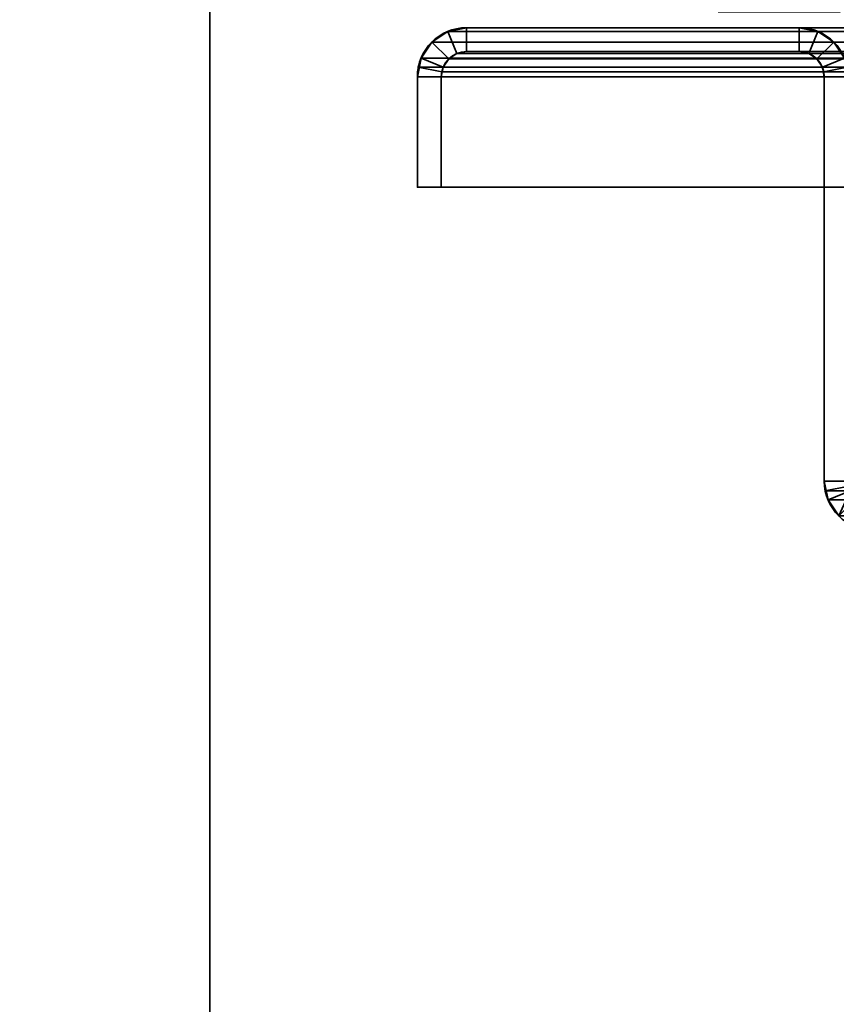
# Model space of a CAD drawing. Header units: millimetres. Extents: x -603 to 3703, y -121 to 193.
# Tile 745 of 1056: x 2435 to 2486, y 19 to 81. Entities that reach past the tile are written whole.
import ezdxf

# ---------------------------------------------------------------- set-up
doc = ezdxf.new("R2010")
doc.units = ezdxf.units.MM
doc.layers.add('151', color=7, linetype='Continuous', true_color=0xffffff)

# ---------------------------------------------------------------- blocks, each defined once
blk = doc.blocks.new('UG_SURFACE_132')
at = {"layer": '151', "color": 41, "linetype": 'Continuous', "lineweight": 35}
for points in [[(2478.85, 81, 2030.4), (2478.85, 173.15, 2030.4), (2478.85, 173.15, -5.75), (2478.85, 81, -5.75)], [(2484.5, 173.15, 2024.75), (2484.5, 173.15, -5.75), (2478.85, 173.15, -5.75), (2478.85, 173.15, 2030.4)], [(2478.85, 81, -5.75), (2478.85, 173.15, -5.75), (2484.5, 173.15, -5.75), (2484.5, 147.3, -5.75)], [(2478.85, 173.15, 2030.4), (2486.5, 89, 2022.75), (2484.5, 147.3, 2024.75)], [(2484.5, 147.3, 2024.75), (2484.5, 173.15, 2024.75), (2478.85, 173.15, 2030.4)], [(2478.85, 173.15, 2030.4), (2478.85, 81, 2030.4), (2486.5, 81, 2022.75), (2486.5, 89, 2022.75)], [(2484.5, 173.15, 2024.75), (2484.5, 147.3, 2024.75), (2484.5, 147.3, -5.75), (2484.5, 173.15, -5.75)], [(2489, 147.3, -5.75), (2489, 173.15, -5.75), (2500.85, 173.15, -5.75), (2500.85, 55.15, -5.75)], [(2490, 89, 2019.25), (2500.85, 173.15, 2008.4), (2489, 173.15, 2020.25), (2489, 147.3, 2020.25)], [(2489, 147.3, 2020.25), (2489, 173.15, 2020.25), (2489, 173.15, -5.75), (2489, 147.3, -5.75)], [(2500.85, 173.15, 2008.4), (2500.85, 173.15, -5.75), (2489, 173.15, -5.75), (2489, 173.15, 2020.25)], [(2490, 89, 2019.25), (2490, 55.15, 2019.25), (2500.85, 55.15, 2008.4), (2500.85, 173.15, 2008.4)], [(2500.85, 173.15, 2008.4), (2500.85, 55.15, 2008.4), (2500.85, 55.15, -5.75), (2500.85, 173.15, -5.75)], [(2486.5, 89, -5.75), (2486.5, 81, -5.75), (2478.85, 81, -5.75), (2484.5, 147.3, -5.75)], [(2484.5, 147.3, -5.75), (2489, 147.3, -5.75), (2490, 89, -5.75), (2486.5, 89, -5.75)], [(2486.5, 89, 2022.75), (2490, 89, 2019.25), (2489, 147.3, 2020.25), (2484.5, 147.3, 2024.75)], [(2489, 147.3, 2020.25), (2489, 147.3, -5.75), (2484.5, 147.3, -5.75), (2484.5, 147.3, 2024.75)], [(2490, 89, -5.75), (2489, 147.3, -5.75), (2500.85, 55.15, -5.75)], [(2490, 89, 2019.25), (2486.5, 89, 2022.75), (2486.5, 89, -5.75), (2490, 89, -5.75)], [(2486.5, 81, -5.75), (2486.5, 89, -5.75), (2486.5, 89, 2022.75), (2486.5, 81, 2022.75)], [(2490, 55.15, 2019.25), (2490, 89, 2019.25), (2490, 89, -5.75), (2490, 55.15, -5.75)], [(2500.85, 55.15, -5.75), (2490, 55.15, -5.75), (2490, 89, -5.75)], [(2486.5, 81, 2022.75), (2478.85, 81, 2030.4), (2478.85, 81, -5.75), (2486.5, 81, -5.75)], [(2490, 55.15, 2019.25), (2490, 55.15, -5.75), (2500.85, 55.15, -5.75), (2500.85, 55.15, 2008.4)]]:
    blk.add_3dface(points, dxfattribs=at)
blk = doc.blocks.new('UG_SURFACE_151')
at = {"layer": '151', "color": 252, "linetype": 'Continuous', "lineweight": 35}
for points in [[(2461.901, 79.766, 2047.349), (2461.901, 79.766, -8.75), (2460.902, 79.098, -8.75), (2460.902, 79.098, 2048.348)], [(2461.901, 79.766, 2047.349), (2460.902, 79.098, 2048.348), (2461.963, 78.037, 2047.287), (2462.475, 78.38, 2046.775)], [(2462.475, 78.38, -8.75), (2461.963, 78.037, -8.75), (2460.902, 79.098, -8.75), (2461.901, 79.766, -8.75)], [(2463.08, 80, 2046.17), (2463.08, 80, -8.75), (2461.901, 79.766, -8.75), (2461.901, 79.766, 2047.349)], [(2463.08, 80, 2046.17), (2461.901, 79.766, 2047.349), (2462.475, 78.38, 2046.775), (2463.08, 78.5, 2046.17)], [(2463.08, 78.5, -8.75), (2462.475, 78.38, -8.75), (2461.901, 79.766, -8.75), (2463.08, 80, -8.75)], [(2483.92, 80, 2025.33), (2483.92, 80, -8.75), (2463.08, 80, -8.75), (2463.08, 80, 2046.17)], [(2483.92, 80, 2025.33), (2463.08, 80, 2046.17), (2463.08, 78.5, 2046.17), (2483.92, 78.5, 2025.33)], [(2463.08, 80, -8.75), (2483.92, 80, -8.75), (2483.92, 78.5, -8.75), (2463.08, 78.5, -8.75)], [(2485.099, 79.766, 2024.151), (2485.099, 79.766, -8.75), (2483.92, 80, -8.75), (2483.92, 80, 2025.33)], [(2483.92, 78.5, 2025.33), (2484.525, 78.38, 2024.725), (2485.099, 79.766, 2024.151), (2483.92, 80, 2025.33)], [(2483.92, 80, -8.75), (2485.099, 79.766, -8.75), (2484.525, 78.38, -8.75), (2483.92, 78.5, -8.75)], [(2484.525, 78.38, 2024.725), (2485.037, 78.037, 2024.213), (2486.098, 79.098, 2023.152), (2485.099, 79.766, 2024.151)], [(2485.099, 79.766, -8.75), (2486.098, 79.098, -8.75), (2485.037, 78.037, -8.75), (2484.525, 78.38, -8.75)], [(2486.098, 79.098, 2023.152), (2486.098, 79.098, -8.75), (2485.099, 79.766, -8.75), (2485.099, 79.766, 2024.151)], [(2460.902, 79.098, 2048.348), (2460.902, 79.098, -8.75), (2460.234, 78.099, -8.75), (2460.234, 78.099, 2049.016)], [(2461.62, 77.525, 2047.63), (2461.963, 78.037, 2047.287), (2460.902, 79.098, 2048.348), (2460.234, 78.099, 2049.016)], [(2460.234, 78.099, -8.75), (2460.902, 79.098, -8.75), (2461.963, 78.037, -8.75), (2461.62, 77.525, -8.75)], [(2486.766, 78.099, 2022.485), (2486.098, 79.098, 2023.152), (2485.037, 78.037, 2024.213), (2485.38, 77.525, 2023.87)], [(2485.38, 77.525, -8.75), (2485.037, 78.037, -8.75), (2486.098, 79.098, -8.75), (2486.766, 78.099, -8.75)], [(2486.766, 78.099, 2022.485), (2486.766, 78.099, -8.75), (2486.098, 79.098, -8.75), (2486.098, 79.098, 2023.152)], [(2461.963, 78.037, 2047.287), (2461.963, 78.037, -8.75), (2462.475, 78.38, -8.75), (2462.475, 78.38, 2046.775)], [(2462.475, 78.38, 2046.775), (2462.475, 78.38, -8.75), (2463.08, 78.5, -8.75), (2463.08, 78.5, 2046.17)], [(2483.92, 78.5, 2025.33), (2463.08, 78.5, 2046.17), (2463.08, 78.5, -8.75), (2483.92, 78.5, -8.75)], [(2483.92, 78.5, 2025.33), (2483.92, 78.5, -8.75), (2484.525, 78.38, -8.75), (2484.525, 78.38, 2024.725)], [(2484.525, 78.38, 2024.725), (2484.525, 78.38, -8.75), (2485.037, 78.037, -8.75), (2485.037, 78.037, 2024.213)], [(2460, 76.92, -8.75), (2460.059, 77.521, 2049.191), (2460.234, 78.099, 2049.016)], [(2460.234, 78.099, 2049.016), (2460.234, 78.099, -8.75), (2460, 76.92, -8.75)], [(2460, 76.92, -8.75), (2460.234, 78.099, -8.75), (2461.62, 77.525, -8.75), (2461.5, 76.92, -8.75)], [(2461.53, 77.228, 2047.72), (2461.62, 77.525, 2047.63), (2460.234, 78.099, 2049.016), (2460.059, 77.521, 2049.191)], [(2461.62, 77.525, 2047.63), (2461.62, 77.525, -8.75), (2461.963, 78.037, -8.75), (2461.963, 78.037, 2047.287)], [(2485.037, 78.037, 2024.213), (2485.037, 78.037, -8.75), (2485.38, 77.525, -8.75), (2485.38, 77.525, 2023.87)], [(2486.941, 77.521, 2022.309), (2486.766, 78.099, 2022.485), (2485.38, 77.525, 2023.87), (2485.47, 77.228, 2023.78)], [(2485.5, 76.92, -8.75), (2485.38, 77.525, -8.75), (2486.766, 78.099, -8.75), (2487, 76.92, -8.75)], [(2460, 76.92, -8.75), (2460, 76.92, 2049.25), (2460.059, 77.521, 2049.191)], [(2461.5, 76.92, 2047.75), (2461.53, 77.228, 2047.72), (2460.059, 77.521, 2049.191), (2460, 76.92, 2049.25)], [(2461.5, 76.92, -8.75), (2461.62, 77.525, -8.75), (2461.62, 77.525, 2047.63)], [(2461.62, 77.525, 2047.63), (2461.53, 77.228, 2047.72), (2461.5, 76.92, -8.75)], [(2461.53, 77.228, 2047.72), (2461.5, 76.92, 2047.75), (2461.5, 76.92, -8.75)], [(2485.38, 77.525, -8.75), (2485.5, 76.92, -8.75), (2485.5, 76.92, 2023.75)], [(2485.5, 76.92, 2023.75), (2485.47, 77.228, 2023.78), (2485.38, 77.525, -8.75)], [(2485.47, 77.228, 2023.78), (2485.38, 77.525, 2023.87), (2485.38, 77.525, -8.75)], [(2487, 76.92, 2022.25), (2486.941, 77.521, 2022.309), (2485.47, 77.228, 2023.78), (2485.5, 76.92, 2023.75)], [(2460, 76.92, 2049.25), (2460, 76.92, -8.75), (2460, 70, -8.75), (2460, 70, 2049.25)], [(2460, 76.92, 2049.25), (2460, 70, 2049.25), (2461.5, 70, 2047.75), (2461.5, 76.92, 2047.75)], [(2461.5, 76.92, -8.75), (2461.5, 70, -8.75), (2460, 70, -8.75), (2460, 76.92, -8.75)], [(2461.5, 76.92, 2047.75), (2461.5, 70, 2047.75), (2461.5, 70, -8.75), (2461.5, 76.92, -8.75)], [(2485.5, 51.58, 2023.75), (2485.5, 76.92, 2023.75), (2485.5, 76.92, -8.75), (2485.5, 51.58, -8.75)], [(2487, 51.58, 2022.25), (2487, 76.92, 2022.25), (2485.5, 76.92, 2023.75), (2485.5, 51.58, 2023.75)], [(2487, 76.92, -8.75), (2487, 51.58, -8.75), (2485.5, 51.58, -8.75), (2485.5, 76.92, -8.75)], [(2461.5, 70, 2047.75), (2460, 70, 2049.25), (2460, 70, -8.75), (2461.5, 70, -8.75)], [(2485.5, 51.58, -8.75), (2485.734, 50.401, -8.75), (2485.734, 50.401, 2023.515)], [(2485.734, 50.401, 2023.515), (2485.559, 50.979, 2023.691), (2485.5, 51.58, -8.75)], [(2485.559, 50.979, 2023.691), (2485.5, 51.58, 2023.75), (2485.5, 51.58, -8.75)], [(2485.5, 51.58, 2023.75), (2485.559, 50.979, 2023.691), (2487.03, 51.272, 2022.22), (2487, 51.58, 2022.25)], [(2487, 51.58, -8.75), (2487.12, 50.975, -8.75), (2485.734, 50.401, -8.75), (2485.5, 51.58, -8.75)], [(2485.559, 50.979, 2023.691), (2485.734, 50.401, 2023.515), (2487.12, 50.975, 2022.13), (2487.03, 51.272, 2022.22)], [(2487.12, 50.975, 2022.13), (2485.734, 50.401, 2023.515), (2486.402, 49.402, 2022.848)], [(2487.12, 50.975, -8.75), (2487.463, 50.463, -8.75), (2486.402, 49.402, -8.75), (2485.734, 50.401, -8.75)], [(2485.734, 50.401, 2023.515), (2485.734, 50.401, -8.75), (2486.402, 49.402, -8.75), (2486.402, 49.402, 2022.848)]]:
    blk.add_3dface(points, dxfattribs=at)
blk = doc.blocks.new('UG_SURFACE_152')
at = {"layer": '151', "color": 252, "linetype": 'Continuous', "lineweight": 35}
for points in [[(2461.901, 79.766, 2047.349), (2461.901, 79.766, -8.75), (2460.902, 79.098, -8.75), (2460.902, 79.098, 2048.348)], [(2461.901, 79.766, 2047.349), (2460.902, 79.098, 2048.348), (2461.963, 78.037, 2047.287), (2462.475, 78.38, 2046.775)], [(2462.475, 78.38, -8.75), (2461.963, 78.037, -8.75), (2460.902, 79.098, -8.75), (2461.901, 79.766, -8.75)], [(2463.08, 80, 2046.17), (2463.08, 80, -8.75), (2461.901, 79.766, -8.75), (2461.901, 79.766, 2047.349)], [(2463.08, 80, 2046.17), (2461.901, 79.766, 2047.349), (2462.475, 78.38, 2046.775), (2463.08, 78.5, 2046.17)], [(2463.08, 78.5, -8.75), (2462.475, 78.38, -8.75), (2461.901, 79.766, -8.75), (2463.08, 80, -8.75)], [(2483.92, 80, 2025.33), (2483.92, 80, -8.75), (2463.08, 80, -8.75), (2463.08, 80, 2046.17)], [(2483.92, 80, 2025.33), (2463.08, 80, 2046.17), (2463.08, 78.5, 2046.17), (2483.92, 78.5, 2025.33)], [(2463.08, 80, -8.75), (2483.92, 80, -8.75), (2483.92, 78.5, -8.75), (2463.08, 78.5, -8.75)], [(2485.099, 79.766, 2024.151), (2485.099, 79.766, -8.75), (2483.92, 80, -8.75), (2483.92, 80, 2025.33)], [(2483.92, 78.5, 2025.33), (2484.525, 78.38, 2024.725), (2485.099, 79.766, 2024.151), (2483.92, 80, 2025.33)], [(2483.92, 80, -8.75), (2485.099, 79.766, -8.75), (2484.525, 78.38, -8.75), (2483.92, 78.5, -8.75)], [(2484.525, 78.38, 2024.725), (2485.037, 78.037, 2024.213), (2486.098, 79.098, 2023.152), (2485.099, 79.766, 2024.151)], [(2485.099, 79.766, -8.75), (2486.098, 79.098, -8.75), (2485.037, 78.037, -8.75), (2484.525, 78.38, -8.75)], [(2486.098, 79.098, 2023.152), (2486.098, 79.098, -8.75), (2485.099, 79.766, -8.75), (2485.099, 79.766, 2024.151)], [(2460.902, 79.098, 2048.348), (2460.902, 79.098, -8.75), (2460.234, 78.099, -8.75), (2460.234, 78.099, 2049.016)], [(2461.62, 77.525, 2047.63), (2461.963, 78.037, 2047.287), (2460.902, 79.098, 2048.348), (2460.234, 78.099, 2049.016)], [(2460.234, 78.099, -8.75), (2460.902, 79.098, -8.75), (2461.963, 78.037, -8.75), (2461.62, 77.525, -8.75)], [(2486.766, 78.099, 2022.485), (2486.098, 79.098, 2023.152), (2485.037, 78.037, 2024.213), (2485.38, 77.525, 2023.87)], [(2485.38, 77.525, -8.75), (2485.037, 78.037, -8.75), (2486.098, 79.098, -8.75), (2486.766, 78.099, -8.75)], [(2486.766, 78.099, 2022.485), (2486.766, 78.099, -8.75), (2486.098, 79.098, -8.75), (2486.098, 79.098, 2023.152)], [(2461.963, 78.037, 2047.287), (2461.963, 78.037, -8.75), (2462.475, 78.38, -8.75), (2462.475, 78.38, 2046.775)], [(2462.475, 78.38, 2046.775), (2462.475, 78.38, -8.75), (2463.08, 78.5, -8.75), (2463.08, 78.5, 2046.17)], [(2483.92, 78.5, 2025.33), (2463.08, 78.5, 2046.17), (2463.08, 78.5, -8.75), (2483.92, 78.5, -8.75)], [(2483.92, 78.5, 2025.33), (2483.92, 78.5, -8.75), (2484.525, 78.38, -8.75), (2484.525, 78.38, 2024.725)], [(2484.525, 78.38, 2024.725), (2484.525, 78.38, -8.75), (2485.037, 78.037, -8.75), (2485.037, 78.037, 2024.213)], [(2460, 76.92, -8.75), (2460.059, 77.521, 2049.191), (2460.234, 78.099, 2049.016)], [(2460.234, 78.099, 2049.016), (2460.234, 78.099, -8.75), (2460, 76.92, -8.75)], [(2460, 76.92, -8.75), (2460.234, 78.099, -8.75), (2461.62, 77.525, -8.75), (2461.5, 76.92, -8.75)], [(2461.53, 77.228, 2047.72), (2461.62, 77.525, 2047.63), (2460.234, 78.099, 2049.016), (2460.059, 77.521, 2049.191)], [(2461.62, 77.525, 2047.63), (2461.62, 77.525, -8.75), (2461.963, 78.037, -8.75), (2461.963, 78.037, 2047.287)], [(2485.037, 78.037, 2024.213), (2485.037, 78.037, -8.75), (2485.38, 77.525, -8.75), (2485.38, 77.525, 2023.87)], [(2486.941, 77.521, 2022.309), (2486.766, 78.099, 2022.485), (2485.38, 77.525, 2023.87), (2485.47, 77.228, 2023.78)], [(2485.5, 76.92, -8.75), (2485.38, 77.525, -8.75), (2486.766, 78.099, -8.75), (2487, 76.92, -8.75)], [(2460, 76.92, -8.75), (2460, 76.92, 2049.25), (2460.059, 77.521, 2049.191)], [(2461.5, 76.92, 2047.75), (2461.53, 77.228, 2047.72), (2460.059, 77.521, 2049.191), (2460, 76.92, 2049.25)], [(2461.5, 76.92, -8.75), (2461.62, 77.525, -8.75), (2461.62, 77.525, 2047.63)], [(2461.62, 77.525, 2047.63), (2461.53, 77.228, 2047.72), (2461.5, 76.92, -8.75)], [(2461.53, 77.228, 2047.72), (2461.5, 76.92, 2047.75), (2461.5, 76.92, -8.75)], [(2485.38, 77.525, -8.75), (2485.5, 76.92, -8.75), (2485.5, 76.92, 2023.75)], [(2485.5, 76.92, 2023.75), (2485.47, 77.228, 2023.78), (2485.38, 77.525, -8.75)], [(2485.47, 77.228, 2023.78), (2485.38, 77.525, 2023.87), (2485.38, 77.525, -8.75)], [(2487, 76.92, 2022.25), (2486.941, 77.521, 2022.309), (2485.47, 77.228, 2023.78), (2485.5, 76.92, 2023.75)], [(2460, 76.92, 2049.25), (2460, 76.92, -8.75), (2460, 70, -8.75), (2460, 70, 2049.25)], [(2460, 76.92, 2049.25), (2460, 70, 2049.25), (2461.5, 70, 2047.75), (2461.5, 76.92, 2047.75)], [(2461.5, 76.92, -8.75), (2461.5, 70, -8.75), (2460, 70, -8.75), (2460, 76.92, -8.75)], [(2461.5, 76.92, 2047.75), (2461.5, 70, 2047.75), (2461.5, 70, -8.75), (2461.5, 76.92, -8.75)], [(2485.5, 51.58, 2023.75), (2485.5, 76.92, 2023.75), (2485.5, 76.92, -8.75), (2485.5, 51.58, -8.75)], [(2487, 51.58, 2022.25), (2487, 76.92, 2022.25), (2485.5, 76.92, 2023.75), (2485.5, 51.58, 2023.75)], [(2487, 76.92, -8.75), (2487, 51.58, -8.75), (2485.5, 51.58, -8.75), (2485.5, 76.92, -8.75)], [(2461.5, 70, 2047.75), (2460, 70, 2049.25), (2460, 70, -8.75), (2461.5, 70, -8.75)], [(2485.5, 51.58, -8.75), (2485.734, 50.401, -8.75), (2485.734, 50.401, 2023.515)], [(2485.734, 50.401, 2023.515), (2485.559, 50.979, 2023.691), (2485.5, 51.58, -8.75)], [(2485.559, 50.979, 2023.691), (2485.5, 51.58, 2023.75), (2485.5, 51.58, -8.75)], [(2485.5, 51.58, 2023.75), (2485.559, 50.979, 2023.691), (2487.03, 51.272, 2022.22), (2487, 51.58, 2022.25)], [(2487, 51.58, -8.75), (2487.12, 50.975, -8.75), (2485.734, 50.401, -8.75), (2485.5, 51.58, -8.75)], [(2485.559, 50.979, 2023.691), (2485.734, 50.401, 2023.515), (2487.12, 50.975, 2022.13), (2487.03, 51.272, 2022.22)], [(2487.12, 50.975, 2022.13), (2485.734, 50.401, 2023.515), (2486.402, 49.402, 2022.848)], [(2487.12, 50.975, -8.75), (2487.463, 50.463, -8.75), (2486.402, 49.402, -8.75), (2485.734, 50.401, -8.75)], [(2485.734, 50.401, 2023.515), (2485.734, 50.401, -8.75), (2486.402, 49.402, -8.75), (2486.402, 49.402, 2022.848)]]:
    blk.add_3dface(points, dxfattribs=at)
blk = doc.blocks.new('UG_SURFACE_153')
at = {"layer": '151', "color": 252, "linetype": 'Continuous', "lineweight": 35}
for points in [[(2462.475, 78.38, 2046.775), (2461.963, 78.037, 2047.287), (2460.902, 79.098, 2048.348), (2461.901, 79.766, 2047.349)], [(3538.099, 79.766, 2047.349), (2461.901, 79.766, 2047.349), (2460.902, 79.098, 2048.348), (3539.098, 79.098, 2048.348)], [(2463.08, 78.5, 2046.17), (2462.475, 78.38, 2046.775), (2461.901, 79.766, 2047.349), (2463.08, 80, 2046.17)], [(3536.92, 80, 2046.17), (2463.08, 80, 2046.17), (2461.901, 79.766, 2047.349), (3538.099, 79.766, 2047.349)], [(2463.08, 80, 2046.17), (2483.92, 80, 2025.33), (2483.92, 78.5, 2025.33), (2463.08, 78.5, 2046.17)], [(2483.92, 80, 2025.33), (2463.08, 80, 2046.17), (3536.92, 80, 2046.17), (3516.08, 80, 2025.33)], [(3514.901, 79.766, 2024.151), (2485.099, 79.766, 2024.151), (2483.92, 80, 2025.33), (3516.08, 80, 2025.33)], [(2483.92, 80, 2025.33), (2485.099, 79.766, 2024.151), (2484.525, 78.38, 2024.725), (2483.92, 78.5, 2025.33)], [(2485.099, 79.766, 2024.151), (2486.098, 79.098, 2023.152), (2485.037, 78.037, 2024.213), (2484.525, 78.38, 2024.725)], [(3513.902, 79.098, 2023.152), (2486.098, 79.098, 2023.152), (2485.099, 79.766, 2024.151), (3514.901, 79.766, 2024.151)], [(2460.234, 78.099, 2049.016), (2460.902, 79.098, 2048.348), (2461.963, 78.037, 2047.287), (2461.62, 77.525, 2047.63)], [(3539.098, 79.098, 2048.348), (2460.902, 79.098, 2048.348), (2460.234, 78.099, 2049.016), (3539.766, 78.099, 2049.016)], [(2485.38, 77.525, 2023.87), (2485.037, 78.037, 2024.213), (2486.098, 79.098, 2023.152), (2486.766, 78.099, 2022.485)], [(3513.234, 78.099, 2022.485), (2486.766, 78.099, 2022.485), (2486.098, 79.098, 2023.152), (3513.902, 79.098, 2023.152)], [(3538.037, 78.037, 2047.287), (2461.963, 78.037, 2047.287), (2462.475, 78.38, 2046.775), (3537.525, 78.38, 2046.775)], [(3537.525, 78.38, 2046.775), (2462.475, 78.38, 2046.775), (2463.08, 78.5, 2046.17), (3536.92, 78.5, 2046.17)], [(2483.92, 78.5, 2025.33), (3516.08, 78.5, 2025.33), (3536.92, 78.5, 2046.17), (2463.08, 78.5, 2046.17)], [(3516.08, 78.5, 2025.33), (2483.92, 78.5, 2025.33), (2484.525, 78.38, 2024.725), (3515.475, 78.38, 2024.725)], [(3515.475, 78.38, 2024.725), (2484.525, 78.38, 2024.725), (2485.037, 78.037, 2024.213), (3514.963, 78.037, 2024.213)], [(2460.059, 77.521, 2049.191), (2460.234, 78.099, 2049.016), (2461.62, 77.525, 2047.63), (2461.53, 77.228, 2047.72)], [(3539.941, 77.521, 2049.191), (3539.766, 78.099, 2049.016), (2460.234, 78.099, 2049.016), (2460.059, 77.521, 2049.191)], [(3538.38, 77.525, 2047.63), (2461.62, 77.525, 2047.63), (2461.963, 78.037, 2047.287), (3538.037, 78.037, 2047.287)], [(3514.963, 78.037, 2024.213), (2485.037, 78.037, 2024.213), (2485.38, 77.525, 2023.87), (3514.62, 77.525, 2023.87)], [(2485.47, 77.228, 2023.78), (2485.38, 77.525, 2023.87), (2486.766, 78.099, 2022.485), (2486.941, 77.521, 2022.309)], [(2460, 76.92, 2049.25), (2460.059, 77.521, 2049.191), (2461.53, 77.228, 2047.72), (2461.5, 76.92, 2047.75)], [(2460.059, 77.521, 2049.191), (2460, 76.92, 2049.25), (3540, 76.92, 2049.25)], [(2460.059, 77.521, 2049.191), (3540, 76.92, 2049.25), (3539.941, 77.521, 2049.191)], [(3538.5, 76.92, 2047.75), (2461.5, 76.92, 2047.75), (2461.53, 77.228, 2047.72)], [(2461.53, 77.228, 2047.72), (2461.62, 77.525, 2047.63), (3538.38, 77.525, 2047.63), (3538.47, 77.228, 2047.72)], [(3538.47, 77.228, 2047.72), (3538.5, 76.92, 2047.75), (2461.53, 77.228, 2047.72)], [(3514.53, 77.228, 2023.78), (2485.38, 77.525, 2023.87), (2485.47, 77.228, 2023.78)], [(3514.53, 77.228, 2023.78), (3514.62, 77.525, 2023.87), (2485.38, 77.525, 2023.87)], [(2485.5, 76.92, 2023.75), (2485.47, 77.228, 2023.78), (2486.941, 77.521, 2022.309), (2487, 76.92, 2022.25)], [(2485.47, 77.228, 2023.78), (3514.5, 76.92, 2023.75), (3514.53, 77.228, 2023.78)], [(2485.47, 77.228, 2023.78), (2485.5, 76.92, 2023.75), (3514.5, 76.92, 2023.75)], [(2461.5, 76.92, 2047.75), (2461.5, 70, 2047.75), (2460, 70, 2049.25), (2460, 76.92, 2049.25)], [(2460, 76.92, 2049.25), (2460, 70, 2049.25), (3540, 70, 2049.25), (3540, 76.92, 2049.25)], [(2461.5, 76.92, 2047.75), (3538.5, 76.92, 2047.75), (3538.5, 70, 2047.75), (2461.5, 70, 2047.75)], [(2485.5, 51.58, 2023.75), (3514.5, 51.58, 2023.75), (3514.5, 76.92, 2023.75), (2485.5, 76.92, 2023.75)], [(2485.5, 51.58, 2023.75), (2485.5, 76.92, 2023.75), (2487, 76.92, 2022.25), (2487, 51.58, 2022.25)], [(2461.5, 70, 2047.75), (3538.5, 70, 2047.75), (3540, 70, 2049.25), (2460, 70, 2049.25)], [(3514.5, 51.58, 2023.75), (2485.5, 51.58, 2023.75), (2485.559, 50.979, 2023.691)], [(2487, 51.58, 2022.25), (2487.03, 51.272, 2022.22), (2485.559, 50.979, 2023.691), (2485.5, 51.58, 2023.75)], [(3514.441, 50.979, 2023.691), (3514.5, 51.58, 2023.75), (2485.559, 50.979, 2023.691)], [(2487.03, 51.272, 2022.22), (2487.12, 50.975, 2022.13), (2485.734, 50.401, 2023.515), (2485.559, 50.979, 2023.691)], [(2485.559, 50.979, 2023.691), (2485.734, 50.401, 2023.515), (3514.266, 50.401, 2023.515), (3514.441, 50.979, 2023.691)], [(2486.402, 49.402, 2022.848), (2485.734, 50.401, 2023.515), (2487.12, 50.975, 2022.13), (2487.463, 50.463, 2021.787)], [(3514.266, 50.401, 2023.515), (2485.734, 50.401, 2023.515), (2486.402, 49.402, 2022.848), (3513.598, 49.402, 2022.848)]]:
    blk.add_3dface(points, dxfattribs=at)
blk = doc.blocks.new('UG_SURFACE_180')
at = {"layer": '151', "color": 252, "linetype": 'Continuous', "lineweight": 35}
for points in [[(2297, -18, -8.75), (2297, 174.4, -8.75), (2447, 174.4, -8.75), (2447, -18, -8.75)], [(3703, -18, 2212.25), (3703, 174.4, 2212.25), (2297, 174.4, 2212.25), (2297, -18, 2212.25)], [(2447, -18, -8.75), (2447, 174.4, -8.75), (2447, 174.4, 2062.25), (2447, -18, 2062.25)], [(2447, -18, 2062.25), (2447, 174.4, 2062.25), (3553, 174.4, 2062.25), (3553, -18, 2062.25)]]:
    blk.add_3dface(points, dxfattribs=at)

msp = doc.modelspace()

# ---------------------------------------------------------------- linework, layer by layer
at = {"layer": '151', "color": 252, "linetype": 'Continuous', "lineweight": 35}
for p, q in [((2447, 174.4, 2062.25), (2447, -18, 2062.25)), ((2447, 174.4, -8.75), (2447, -18, -8.75)), ((2463.08, 80, 2046.17), (2463.08, 80, -8.75)), ((2463.08, 80, -8.75), (2483.92, 80, -8.75)), ((3536.92, 80, 2046.17), (2463.08, 80, 2046.17)), ((2483.92, 80, 2025.33), (2463.08, 80, 2046.17)), ((2463.08, 80, 2046.17), (2463.08, 80, -8.75)), ((2463.08, 80, -8.75), (2483.92, 80, -8.75)), ((2483.92, 80, 2025.33), (2463.08, 80, 2046.17)), ((2483.92, 80, 2025.33), (2463.08, 80, 2046.17)), ((2483.92, 80, 2025.33), (2483.92, 80, -8.75)), ((2483.92, 80, 2025.33), (2483.92, 80, -8.75)), ((3516.08, 80, 2025.33), (2483.92, 80, 2025.33)), ((2483.92, 78.5, 2025.33), (2463.08, 78.5, 2046.17)), ((2483.92, 78.5, 2025.33), (2463.08, 78.5, 2046.17)), ((2463.08, 78.5, -8.75), (2483.92, 78.5, -8.75)), ((2483.92, 78.5, 2025.33), (2463.08, 78.5, 2046.17)), ((2463.08, 78.5, 2046.17), (2463.08, 78.5, -8.75)), ((3536.92, 78.5, 2046.17), (2463.08, 78.5, 2046.17)), ((2463.08, 78.5, 2046.17), (2463.08, 78.5, -8.75)), ((2463.08, 78.5, -8.75), (2483.92, 78.5, -8.75)), ((2483.92, 78.5, 2025.33), (2483.92, 78.5, -8.75)), ((2483.92, 78.5, 2025.33), (2483.92, 78.5, -8.75)), ((3516.08, 78.5, 2025.33), (2483.92, 78.5, 2025.33)), ((2460, 76.92, 2049.25), (2460, 70, 2049.25)), ((2460, 70, -8.75), (2460, 76.92, -8.75)), ((2460, 76.92, 2049.25), (2460, 76.92, -8.75)), ((2460, 70, -8.75), (2460, 76.92, -8.75)), ((2460, 76.92, 2049.25), (2460, 76.92, -8.75)), ((3540, 76.92, 2049.25), (2460, 76.92, 2049.25)), ((2460, 76.92, 2049.25), (2460, 70, 2049.25)), ((2460, 76.92, 2049.25), (2460, 70, 2049.25)), ((2461.5, 70, -8.75), (2461.5, 76.92, -8.75)), ((2461.5, 70, -8.75), (2461.5, 76.92, -8.75)), ((2461.5, 76.92, 2047.75), (2461.5, 70, 2047.75)), ((2461.5, 76.92, 2047.75), (2461.5, 70, 2047.75)), ((2461.5, 76.92, 2047.75), (2461.5, 76.92, -8.75)), ((2461.5, 76.92, 2047.75), (2461.5, 76.92, -8.75)), ((3538.5, 76.92, 2047.75), (2461.5, 76.92, 2047.75)), ((2461.5, 76.92, 2047.75), (2461.5, 70, 2047.75)), ((3514.5, 76.92, 2023.75), (2485.5, 76.92, 2023.75)), ((2485.5, 76.92, -8.75), (2485.5, 51.58, -8.75)), ((2485.5, 51.58, 2023.75), (2485.5, 76.92, 2023.75)), ((2485.5, 76.92, 2023.75), (2485.5, 76.92, -8.75)), ((2485.5, 51.58, 2023.75), (2485.5, 76.92, 2023.75)), ((2485.5, 76.92, 2023.75), (2485.5, 76.92, -8.75)), ((2485.5, 51.58, 2023.75), (2485.5, 76.92, 2023.75)), ((2485.5, 76.92, -8.75), (2485.5, 51.58, -8.75)), ((2460, 70, -8.75), (2461.5, 70, -8.75)), ((3540, 70, 2049.25), (2460, 70, 2049.25)), ((2460, 70, 2049.25), (2460, 70, -8.75)), ((2460, 70, 2049.25), (2460, 70, -8.75)), ((2461.5, 70, 2047.75), (2460, 70, 2049.25)), ((2461.5, 70, 2047.75), (2460, 70, 2049.25)), ((2460, 70, -8.75), (2461.5, 70, -8.75)), ((2461.5, 70, 2047.75), (2460, 70, 2049.25)), ((3538.5, 70, 2047.75), (2461.5, 70, 2047.75)), ((2461.5, 70, 2047.75), (2461.5, 70, -8.75)), ((2461.5, 70, 2047.75), (2461.5, 70, -8.75)), ((2485.5, 51.58, 2023.75), (2485.5, 51.58, -8.75)), ((2485.5, 51.58, 2023.75), (2485.5, 51.58, -8.75)), ((3514.5, 51.58, 2023.75), (2485.5, 51.58, 2023.75))]:
    msp.add_line(p, q, dxfattribs=at)
at = {"layer": '151', "color": 252, "linetype": 'Continuous', "lineweight": 35, "extrusion": (0, 0, -1)}
for centre, radius, start, end in [((-2463.08, 76.92, 8.75), 3.08, 0, 90), ((-2463.08, 76.92, 8.75), 3.08, 0, 90), ((-2483.92, 76.92, 8.75), 3.08, 90, 180), ((-2483.92, 76.92, 8.75), 3.08, 90, 180), ((-2463.08, 76.92, 8.75), 1.58, 0, 90), ((-2463.08, 76.92, 8.75), 1.58, 0, 90), ((-2483.92, 76.92, 8.75), 1.58, 90, 180), ((-2483.92, 76.92, 8.75), 1.58, 90, 180), ((-2488.58, 51.58, 8.75), 3.08, 270, 0), ((-2488.58, 51.58, 8.75), 3.08, 270, 0)]:
    msp.add_arc(centre, radius, start, end, dxfattribs=at)
at = {"layer": '151', "color": 252, "linetype": 'Continuous', "lineweight": 35, "extrusion": (0.707107, 6.12323e-17, 0.707107)}
for centre, major_axis, start_param, end_param in [((2463.08, 76.92, 2046.17), (-3.08, 0, 3.08), 4.712389, 6.283185), ((2463.08, 76.92, 2046.17), (-3.08, 0, 3.08), 4.712389, 6.283185), ((2463.08, 76.92, 2046.17), (-3.08, 0, 3.08), 4.712389, 6.283185), ((2483.92, 76.92, 2025.33), (-3.08, 0, 3.08), 3.141593, 4.712389), ((2483.92, 76.92, 2025.33), (-3.08, 0, 3.08), 3.141593, 4.712389), ((2483.92, 76.92, 2025.33), (-3.08, 0, 3.08), 3.141593, 4.712389), ((2463.08, 76.92, 2046.17), (-1.58, 0, 1.58), 4.712389, 6.283185), ((2463.08, 76.92, 2046.17), (-1.58, 0, 1.58), 4.712389, 6.283185), ((2463.08, 76.92, 2046.17), (-1.58, 0, 1.58), 4.712389, 6.283185), ((2483.92, 76.92, 2025.33), (-1.58, 0, 1.58), 3.141593, 4.712389), ((2483.92, 76.92, 2025.33), (-1.58, 0, 1.58), 3.141593, 4.712389), ((2483.92, 76.92, 2025.33), (-1.58, 0, 1.58), 3.141593, 4.712389), ((2488.58, 51.58, 2020.67), (-3.08, 0, 3.08), 0, 1.570796), ((2488.58, 51.58, 2020.67), (-3.08, 0, 3.08), 0, 1.570796), ((2488.58, 51.58, 2020.67), (-3.08, 0, 3.08), 0, 1.570796)]:
    msp.add_ellipse(centre, major_axis=major_axis, ratio=0.707107, start_param=start_param, end_param=end_param, dxfattribs=at)

# ---------------------------------------------------------------- block references
at = {"layer": '151', "color": 252, "linetype": 'Continuous', "lineweight": 35}
for name in ['UG_SURFACE_180', 'UG_SURFACE_151', 'UG_SURFACE_152', 'UG_SURFACE_153']:
    msp.add_blockref(name, (0, 0), dxfattribs=at)
at = {"layer": '151', "color": 41, "linetype": 'Continuous', "lineweight": 35}
msp.add_blockref('UG_SURFACE_132', (0, 0), dxfattribs=at)

doc.saveas('drawing.dxf')
